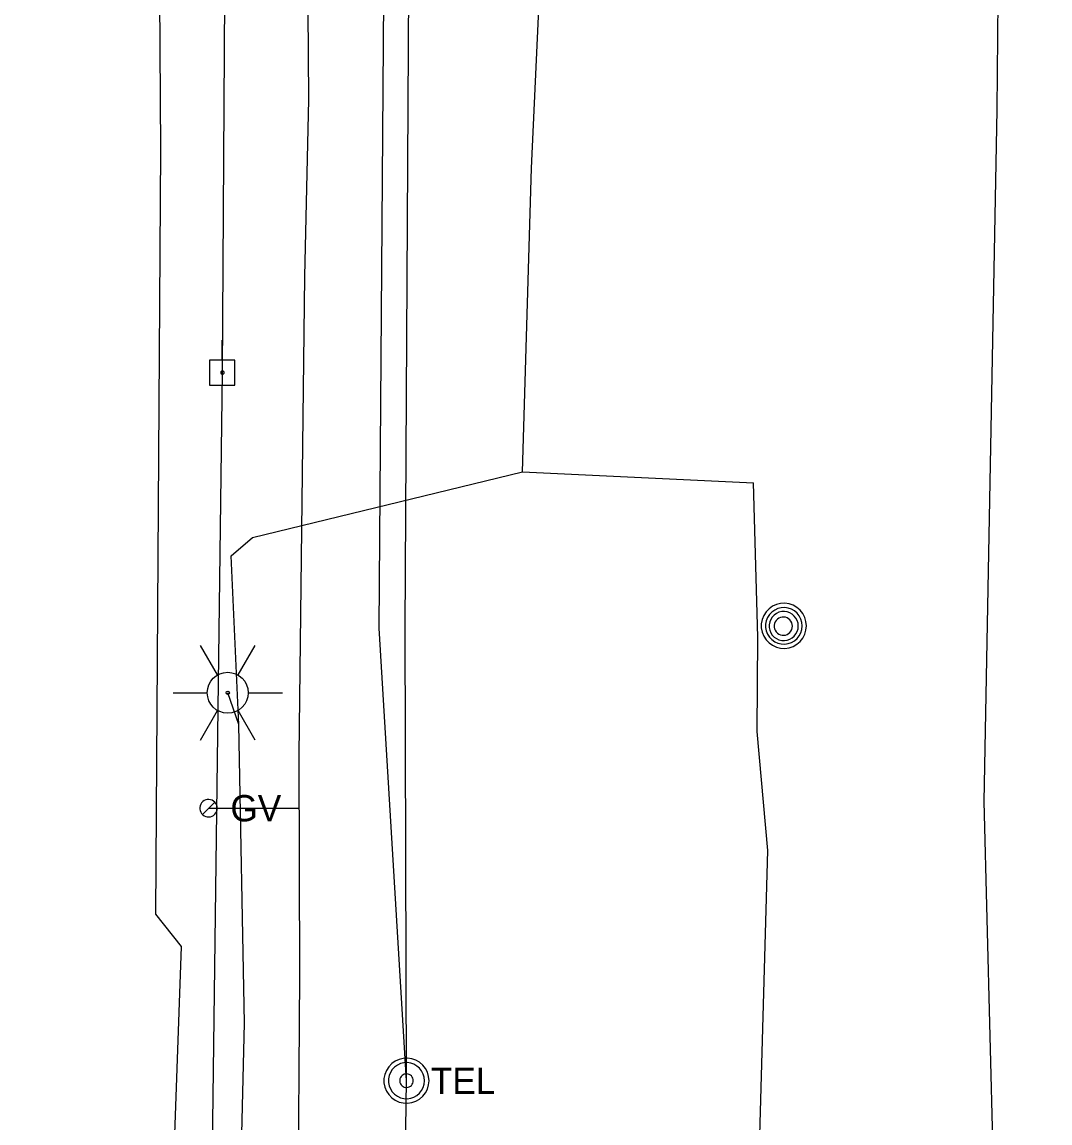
# Model space of a CAD drawing. Extents: x 600849 to 606371, y 330010 to 403088.
# Drawn here: x 601976.7 to 602127.2, y 361115.6 to 361276.7 of the extents above; entities that cross this region are included whole.
import ezdxf

# ---------------------------------------------------------------- set-up
doc = ezdxf.new("R2010")
doc.units = 0
for name, color, linetype in [('Default', 7, 'Continuous'), ('E_LTG', 7, 'Continuous'), ('E_UTL_E_UG', 7, 'Continuous'), ('E_UTL_EPowerPole', 7, 'Continuous'), ('E_UTL_G', 7, 'Continuous'), ('E_UTL_G_UG', 7, 'Continuous'), ('E_UTL_MH', 7, 'Continuous'), ('E_UTL_Overhead', 7, 'Continuous'), ('E_UTL_T_MH', 7, 'Continuous'), ('E_UTL_T_UG', 7, 'Continuous'), ('E_UTL_W_UG', 7, 'Continuous')]:
    doc.layers.add(name, color=color, linetype=linetype)

# ---------------------------------------------------------------- blocks, each defined once
blk = doc.blocks.new('PBX')
at = {"layer": 'Default'}
for p, q in [((15, 16), (-16, -15)), ((-16, 15), (15, -16))]:
    blk.add_line(p, q, dxfattribs=at)
blk.add_circle((0, 0), 22, dxfattribs=at)
blk = doc.blocks.new('LPOL')
at = {"layer": 'E_LTG'}
for p, q in [((-2.29, 3.96), (-6.1, 10.56)), ((2.29, 3.96), (6.1, 10.56)), ((-12.19, 0), (-4.57, 0)), ((4.57, 0), (12.19, 0)), ((-6.1, -10.56), (-2.29, -3.96)), ((6.1, -10.56), (2.29, -3.96))]:
    blk.add_line(p, q, dxfattribs=at)
for radius in [4.57, 4.57, 4.57, 0.381]:
    blk.add_circle((0, 0), radius, dxfattribs=at)

msp = doc.modelspace()

# ---------------------------------------------------------------- linework, layer by layer
at = {"layer": 'E_UTL_E_UG'}
for points in [[(602068.13, 360841.44), (602067.56, 360880.44), (602075.76, 360914.78), (602077.7, 360933.5), (602114.89, 361015.17), (602118.17, 361049.76), (602118.82, 361111.11), (602117.54, 361162.6), (602119.43, 361263.83), (602120.19, 361349.73), (602119.25, 361408.97), (602119.05, 361505.88), (602120.42, 361552.12), (602122.39, 361644.52), (602122.74, 361695.85), (602127.16, 361969.58)], [(602049.98, 361210.87), (602051.28, 361255.31), (602053.5, 361302.89), (602058.83, 361428.8), (602062.48, 361485.68), (602060.98, 361488.54)], [(602005.72, 361008.55), (602006.99, 361014.93), (602008.14, 361081.5), (602009.31, 361130.17), (602008.48, 361173.88), (602007.35, 361198.57), (602010.47, 361201.22), (602049.98, 361210.87), (602083.79, 361209.24)], [(602081.63, 360993.33), (602081.36, 361026.87), (602084.14, 361092.94), (602085.88, 361155.43), (602084.32, 361172.84), (602084.39, 361186.64), (602083.79, 361209.24)], [(602008.48, 361173.88), (602006.85, 361178.52)]]:
    msp.add_lwpolyline(points, dxfattribs=at)
at = {"layer": 'E_UTL_EPowerPole'}
for points in [[(602006.04, 361227.21), (602006.04, 361230.12)], [(602007.89, 361227.21), (602004.2, 361227.21)], [(602004.2, 361227.21), (602004.2, 361223.52)], [(602007.89, 361223.52), (602007.89, 361227.21)], [(602006.31, 361225.37), (602006.31, 361225.41), (602006.3, 361225.46), (602006.27, 361225.5), (602006.25, 361225.53), (602006.21, 361225.56), (602006.17, 361225.59), (602006.13, 361225.6), (602006.09, 361225.61), (602006.04, 361225.61), (602006, 361225.59), (602005.95, 361225.58), (602005.92, 361225.55), (602005.89, 361225.52), (602005.86, 361225.48), (602005.85, 361225.44), (602005.84, 361225.39), (602005.84, 361225.35), (602005.85, 361225.3), (602005.86, 361225.26), (602005.89, 361225.22), (602005.92, 361225.19), (602005.95, 361225.16), (602006, 361225.14), (602006.04, 361225.13), (602006.09, 361225.13), (602006.13, 361225.14), (602006.17, 361225.15), (602006.21, 361225.18), (602006.25, 361225.2), (602006.27, 361225.24), (602006.3, 361225.28), (602006.31, 361225.32), (602006.31, 361225.37)], [(602004.2, 361223.52), (602007.89, 361223.52)]]:
    msp.add_lwpolyline(points, dxfattribs=at)
at = {"layer": 'E_UTL_G'}
for points in [[(602005.32, 361161.63), (602005.3, 361161.87), (602005.23, 361162.1), (602005.12, 361162.32), (602004.96, 361162.51), (602004.78, 361162.67), (602004.57, 361162.79), (602004.34, 361162.87), (602004.1, 361162.91), (602003.85, 361162.9), (602003.62, 361162.84), (602003.39, 361162.74), (602003.2, 361162.6), (602003.03, 361162.42), (602002.9, 361162.21), (602002.8, 361161.99), (602002.76, 361161.75), (602002.76, 361161.5), (602002.8, 361161.27), (602002.9, 361161.04), (602003.03, 361160.83), (602003.2, 361160.66), (602003.39, 361160.52), (602003.62, 361160.41), (602003.85, 361160.36), (602004.1, 361160.34), (602004.34, 361160.38), (602004.57, 361160.46), (602004.78, 361160.58), (602004.96, 361160.74), (602005.12, 361160.93), (602005.23, 361161.15), (602005.3, 361161.38), (602005.32, 361161.63)], [(602003.13, 361160.72), (602004.94, 361162.53)]]:
    msp.add_lwpolyline(points, dxfattribs=at)
at = {"layer": 'E_UTL_G_UG'}
for points in [[(602006.92, 360680.47), (602025.21, 360679.38), (602036.22, 360679.19), (602036.34, 360703.77), (602036.28, 360749.05), (602037.76, 360798.12), (602039.12, 360818.22), (602037.86, 360840.72), (602038.53, 360874.23), (602037.21, 360912.25), (602034.04, 360925.66), (602022.18, 360936.43), (602016.69, 360950.1), (602016.66, 360966.48), (602016.87, 360996.07), (602016.75, 361052.34), (602016.85, 361080.95), (602017.32, 361090.63), (602017.14, 361102.37), (602017.4, 361137.08), (602017.28, 361169.45), (602018.15, 361239.45), (602018.69, 361265.35), (602018.44, 361304.63)], [(602004.04, 361161.63), (602017.31, 361161.63)]]:
    msp.add_lwpolyline(points, dxfattribs=at)
at = {"layer": 'E_UTL_MH'}
for points in [[(602091.51, 361188.31), (602091.45, 361188.94), (602091.27, 361189.54), (602090.98, 361190.1), (602090.6, 361190.59), (602090.12, 361191), (602089.58, 361191.32), (602088.99, 361191.52), (602088.36, 361191.61), (602087.74, 361191.58), (602087.13, 361191.43), (602086.56, 361191.17), (602086.05, 361190.81), (602085.61, 361190.35), (602085.27, 361189.83), (602085.04, 361189.24), (602084.92, 361188.63), (602084.92, 361188), (602085.04, 361187.38), (602085.27, 361186.8), (602085.61, 361186.27), (602086.05, 361185.82), (602086.56, 361185.46), (602087.13, 361185.2), (602087.74, 361185.05), (602088.36, 361185.02), (602088.99, 361185.11), (602089.58, 361185.31), (602090.12, 361185.63), (602090.6, 361186.04), (602090.98, 361186.53), (602091.27, 361187.09), (602091.45, 361187.69), (602091.51, 361188.31)], [(602090.89, 361188.31), (602090.84, 361188.82), (602090.7, 361189.3), (602090.47, 361189.76), (602090.15, 361190.16), (602089.77, 361190.49), (602089.33, 361190.74), (602088.85, 361190.91), (602088.34, 361190.98), (602087.83, 361190.96), (602087.34, 361190.84), (602086.88, 361190.63), (602086.46, 361190.33), (602086.11, 361189.96), (602085.84, 361189.54), (602085.65, 361189.06), (602085.55, 361188.56), (602085.55, 361188.05), (602085.65, 361187.56), (602085.84, 361187.08), (602086.11, 361186.65), (602086.46, 361186.29), (602086.88, 361185.99), (602087.34, 361185.78), (602087.83, 361185.66), (602088.34, 361185.64), (602088.85, 361185.71), (602089.33, 361185.87), (602089.77, 361186.13), (602090.15, 361186.46), (602090.47, 361186.86), (602090.7, 361187.31), (602090.84, 361187.8), (602090.89, 361188.31)], [(602090.33, 361188.28), (602090.29, 361188.68), (602090.18, 361189.07), (602089.99, 361189.43), (602089.74, 361189.75), (602089.43, 361190.02), (602089.08, 361190.22), (602088.7, 361190.35), (602088.3, 361190.41), (602087.9, 361190.39), (602087.5, 361190.29), (602087.14, 361190.12), (602086.81, 361189.89), (602086.53, 361189.6), (602086.31, 361189.26), (602086.16, 361188.88), (602086.08, 361188.48), (602086.08, 361188.08), (602086.16, 361187.68), (602086.31, 361187.31), (602086.53, 361186.96), (602086.81, 361186.67), (602087.14, 361186.44), (602087.5, 361186.27), (602087.9, 361186.17), (602088.3, 361186.15), (602088.7, 361186.21), (602089.08, 361186.34), (602089.43, 361186.55), (602089.74, 361186.81), (602089.99, 361187.13), (602090.18, 361187.49), (602090.29, 361187.88), (602090.33, 361188.28)], [(602089.47, 361188.27), (602089.45, 361188.52), (602089.38, 361188.76), (602089.26, 361188.99), (602089.11, 361189.18), (602088.91, 361189.35), (602088.69, 361189.48), (602088.46, 361189.56), (602088.21, 361189.6), (602087.95, 361189.58), (602087.71, 361189.52), (602087.48, 361189.42), (602087.27, 361189.27), (602087.09, 361189.09), (602086.96, 361188.88), (602086.86, 361188.64), (602086.82, 361188.39), (602086.82, 361188.14), (602086.86, 361187.89), (602086.96, 361187.66), (602087.09, 361187.44), (602087.27, 361187.26), (602087.48, 361187.11), (602087.71, 361187.01), (602087.95, 361186.95), (602088.21, 361186.93), (602088.46, 361186.97), (602088.69, 361187.05), (602088.91, 361187.18), (602089.11, 361187.35), (602089.26, 361187.55), (602089.38, 361187.77), (602089.45, 361188.01), (602089.47, 361188.27)]]:
    msp.add_lwpolyline(points, dxfattribs=at)
at = {"layer": 'E_UTL_Overhead'}
msp.add_lwpolyline([(601976.75, 358958.92), (601977.97, 359111.94), (601981.19, 359312.23), (601983.51, 359526.6), (601985.8, 359662.25), (601987.84, 359828.62), (601989.65, 359947.39), (601991.34, 360075.03), (601992.79, 360204.36), (601996.6, 360395.42), (601996.88, 360486.88), (601998.68, 360539.79), (601998.36, 360632.61), (601999.96, 360761.05), (602001.64, 360876.73), (602001.68, 360897.47), (602002.94, 360981.08), (602003.73, 361045.7), (602006.07, 361225.37), (602007.31, 361412.08)], dxfattribs=at)
at = {"layer": 'E_UTL_T_MH'}
for points in [[(602036.3, 361121.75), (602036.24, 361122.38), (602036.06, 361122.98), (602035.77, 361123.54), (602035.39, 361124.03), (602034.91, 361124.44), (602034.37, 361124.75), (602033.78, 361124.96), (602033.15, 361125.05), (602032.53, 361125.02), (602031.92, 361124.87), (602031.35, 361124.61), (602030.84, 361124.25), (602030.4, 361123.79), (602030.06, 361123.26), (602029.83, 361122.68), (602029.71, 361122.07), (602029.71, 361121.44), (602029.83, 361120.82), (602030.06, 361120.24), (602030.4, 361119.71), (602030.84, 361119.26), (602031.35, 361118.89), (602031.92, 361118.63), (602032.53, 361118.49), (602033.15, 361118.46), (602033.78, 361118.54), (602034.37, 361118.75), (602034.91, 361119.06), (602035.39, 361119.47), (602035.77, 361119.97), (602036.06, 361120.53), (602036.24, 361121.13), (602036.3, 361121.75)], [(602035.64, 361121.75), (602035.59, 361122.25), (602035.45, 361122.73), (602035.22, 361123.18), (602034.91, 361123.57), (602034.53, 361123.9), (602034.09, 361124.15), (602033.62, 361124.32), (602033.12, 361124.39), (602032.62, 361124.37), (602032.13, 361124.25), (602031.68, 361124.04), (602031.27, 361123.75), (602030.92, 361123.38), (602030.65, 361122.96), (602030.46, 361122.5), (602030.37, 361122), (602030.37, 361121.5), (602030.46, 361121.01), (602030.65, 361120.54), (602030.92, 361120.12), (602031.27, 361119.76), (602031.68, 361119.47), (602032.13, 361119.26), (602032.62, 361119.14), (602033.12, 361119.11), (602033.62, 361119.19), (602034.09, 361119.35), (602034.53, 361119.6), (602034.91, 361119.93), (602035.22, 361120.32), (602035.45, 361120.77), (602035.59, 361121.25), (602035.64, 361121.75)], [(602033.99, 361121.75), (602033.97, 361121.94), (602033.92, 361122.12), (602033.83, 361122.29), (602033.71, 361122.44), (602033.57, 361122.56), (602033.41, 361122.65), (602033.23, 361122.71), (602033.04, 361122.74), (602032.86, 361122.73), (602032.67, 361122.69), (602032.5, 361122.61), (602032.35, 361122.5), (602032.22, 361122.36), (602032.12, 361122.21), (602032.05, 361122.03), (602032.01, 361121.85), (602032.01, 361121.66), (602032.05, 361121.47), (602032.12, 361121.3), (602032.22, 361121.14), (602032.35, 361121), (602032.5, 361120.89), (602032.67, 361120.82), (602032.86, 361120.77), (602033.04, 361120.76), (602033.23, 361120.79), (602033.41, 361120.85), (602033.57, 361120.95), (602033.71, 361121.07), (602033.83, 361121.22), (602033.92, 361121.38), (602033.97, 361121.56), (602033.99, 361121.75)]]:
    msp.add_lwpolyline(points, dxfattribs=at)
at = {"layer": 'E_UTL_T_UG'}
for points in [[(602033, 361121.75), (602032.79, 361187.88), (602033.62, 361332.64), (602033.98, 361479.23), (602035.32, 361623.54), (602038.86, 361758.93), (602035.97, 361895.82), (602042.1, 362037.76), (602043.44, 362150.33), (602043.23, 362212.17), (602043.52, 362261.21), (602042.13, 362282.82)], [(602030.35, 360683.16), (602031.52, 360795.56), (602031.08, 360901.07), (602030.64, 360907.54), (602030.58, 360936.46), (602031.56, 361016.7), (602033, 361121.75), (602029, 361187.95), (602030.09, 361332.68)]]:
    msp.add_lwpolyline(points, dxfattribs=at)
at = {"layer": 'E_UTL_W_UG'}
msp.add_lwpolyline([(601987, 360173.39), (601989.12, 360321.85), (601989.42, 360397.84), (601993.04, 360491.39), (601990.27, 360529.45), (601995.76, 360697.7), (601994.43, 360720.62), (602016.49, 360745.17), (602016.23, 360812.98), (602016.34, 360818.82), (602015.49, 360910.91), (601998.95, 360934.46), (601998.77, 360941.78), (601997.77, 361076.86), (602000.09, 361141.41), (601996.33, 361146.11), (601997.05, 361257.96), (601996.62, 361325.18)], dxfattribs=at)

# ---------------------------------------------------------------- block references
at = {"layer": 'E_UTL_Overhead'}
for name, p, xscale, yscale in [('PBX', (602049.98, 361210.87), 2.9527500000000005e-11, 2.9527500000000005e-11), ('PBX', (602083.79, 361209.24), 2.9527500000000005e-11, 2.9527500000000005e-11), ('LPOL', (602006.85, 361178.52), 0.6561666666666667, 0.6561666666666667), ('PBX', (602008.48, 361173.88), 2.9527500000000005e-11, 2.9527500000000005e-11)]:
    msp.add_blockref(name, p, dxfattribs=dict(at, xscale=xscale, yscale=yscale))

# ---------------------------------------------------------------- texts
at = {"layer": 'E_UTL_G'}
msp.add_text('GV', height=3.85, dxfattribs=at).set_placement((602007.24, 361159.7))
at = {"layer": 'E_UTL_T_MH'}
msp.add_text('TEL', height=3.849, dxfattribs=at).set_placement((602036.56, 361119.81))

doc.saveas('drawing.dxf')
